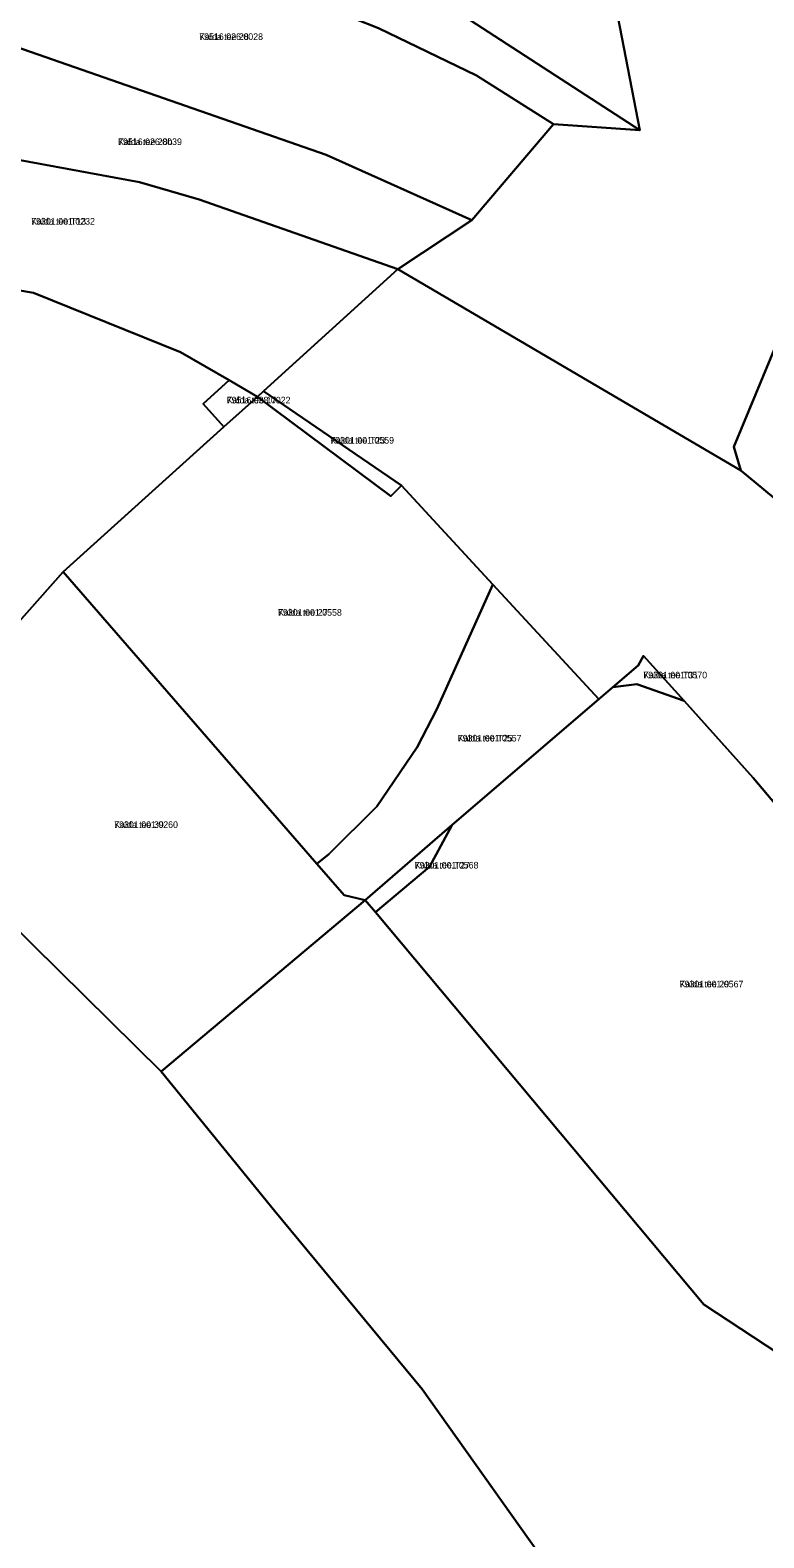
# Model space of a CAD drawing. Extents: x 643847 to 663718, y 6468443 to 6482775.
# Drawn here: x 661669.5 to 661836.4, y 6473155.5 to 6473498.1 of the extents above; entities that cross this region are included whole.
import ezdxf

# ---------------------------------------------------------------- set-up
doc = ezdxf.new("R2010")
doc.units = 0
for name, color, linetype in [('L_AADRESS', 7, 'Continuous'), ('PIIR', 7, 'Continuous'), ('TUNNUS', 7, 'Continuous')]:
    doc.layers.add(name, color=color, linetype=linetype)

msp = doc.modelspace()

# ---------------------------------------------------------------- linework, layer by layer
at = {"layer": 'PIIR'}
for points in [[(661888.39, 6473528.3), (661857.36, 6473477.3), (661860.61, 6473460.94), (661852.82, 6473459.51), (661841.22, 6473431.56), (661829.54, 6473403.42), (661831.15, 6473398.09), (661753.11, 6473443.82), (661769.98, 6473454.99), (661788.54, 6473476.8), (661808.18, 6473475.44), (661794.49, 6473545.97)], [(661853.9, 6473304.49), (661833.9, 6473328.23), (661818.2, 6473345.7), (661809, 6473355.93), (661807.77, 6473353.76), (661801.98, 6473348.85), (661798.82, 6473346.12), (661774.74, 6473372.18), (661753.99, 6473394.62), (661722.61, 6473416.09), (661753.11, 6473443.82), (661831.15, 6473398.09), (661852.95, 6473380.04)], [(661784.9, 6473152.35), (661758.68, 6473189.25), (661725.17, 6473229.75), (661699.31, 6473261.46), (661745.73, 6473300.41), (661748.03, 6473297.71), (661822.74, 6473208.51), (661842.44, 6473195.56), (661865.25, 6473214.88), (661872.74, 6473205.49), (661885.93, 6473212.47), (661888.11, 6473207.93), (661907.29, 6473218.13), (661912.41, 6473206.28), (661920.72, 6473186.94), (661927.28, 6473168.25), (661941.2, 6473118.98)]]:
    msp.add_lwpolyline(points, dxfattribs=at)
for points in [[(661808.18, 6473475.44), (661761.37, 6473505.76), (661755.1, 6473538.21), (661794.49, 6473545.97)], [(661808.18, 6473475.44), (661788.54, 6473476.8), (661771.01, 6473487.84), (661748.73, 6473498.58), (661732.56, 6473505.03), (661703.56, 6473514.12), (661698.98, 6473536.86), (661707.16, 6473538.57), (661709.1, 6473528.89), (661755.1, 6473538.21), (661761.37, 6473505.76)], [(661769.98, 6473454.99), (661736.8, 6473469.8), (661649.31, 6473500.24), (661651.48, 6473527), (661698.98, 6473536.86), (661703.56, 6473514.12), (661732.56, 6473505.03), (661748.73, 6473498.58), (661771.01, 6473487.84), (661788.54, 6473476.8)], [(661736.8, 6473469.8), (661769.98, 6473454.99), (661753.11, 6473443.82), (661707.94, 6473459.64), (661694.42, 6473463.6), (661647.02, 6473472.33), (661649.31, 6473500.24)], [(661519.92, 6473473.23), (661523.78, 6473493.1), (661546.6, 6473489.47), (661641.21, 6473473.16), (661647.02, 6473472.33), (661694.42, 6473463.6), (661707.94, 6473459.64), (661753.11, 6473443.82), (661722.61, 6473416.09), (661721.19, 6473414.8), (661714.81, 6473418.6), (661703.69, 6473424.94), (661670.29, 6473438.48), (661651.6, 6473441.66), (661628.79, 6473449.87), (661601.23, 6473458.21), (661566.57, 6473464.68)], [(661548.41, 6473378.24), (661566.57, 6473464.68), (661601.23, 6473458.21), (661628.79, 6473449.87), (661651.6, 6473441.66), (661670.29, 6473438.48), (661703.69, 6473424.94), (661714.81, 6473418.6), (661708.86, 6473413.25), (661713.55, 6473408.02), (661677.05, 6473375), (661631.53, 6473323.86), (661624.46, 6473315.38)], [(661912.36, 6473309.66), (661852.95, 6473380.04), (661831.15, 6473398.09), (661829.54, 6473403.42), (661841.22, 6473431.56), (661854.58, 6473433.5), (661857.77, 6473432.3), (661863.19, 6473429.22), (661868.58, 6473424.63), (661923.35, 6473361.06), (661933.23, 6473348.4), (661939.44, 6473328.04), (661938.82, 6473323.16), (661936.03, 6473318.96), (661933.25, 6473325.88), (661917.29, 6473319.41), (661920.11, 6473312.72)], [(661714.81, 6473418.6), (661721.19, 6473414.8), (661713.55, 6473408.02), (661708.86, 6473413.25)], [(661713.55, 6473408.02), (661721.19, 6473414.8), (661751.57, 6473392.27), (661753.99, 6473394.62), (661774.74, 6473372.18), (661762.02, 6473343.81), (661757.49, 6473335.16), (661748.35, 6473321.73), (661737.41, 6473310.85), (661734.69, 6473308.68), (661677.05, 6473375)], [(661721.19, 6473414.8), (661722.61, 6473416.09), (661753.99, 6473394.62), (661751.57, 6473392.27)], [(661631.53, 6473323.86), (661677.05, 6473375), (661734.69, 6473308.68), (661740.89, 6473301.55), (661745.73, 6473300.41), (661699.31, 6473261.46), (661664.35, 6473295.93)], [(661762.02, 6473343.81), (661774.74, 6473372.18), (661798.82, 6473346.12), (661765.5, 6473317.51), (661745.73, 6473300.41), (661740.89, 6473301.55), (661734.69, 6473308.68), (661737.41, 6473310.85), (661748.35, 6473321.73), (661757.49, 6473335.16)], [(661807.77, 6473353.76), (661809, 6473355.93), (661818.2, 6473345.7), (661807.49, 6473349.53), (661801.98, 6473348.85)], [(661798.82, 6473346.12), (661801.98, 6473348.85), (661807.49, 6473349.53), (661818.2, 6473345.7), (661833.9, 6473328.23), (661853.9, 6473304.49), (661881.26, 6473269.67), (661886.37, 6473259.08), (661851.91, 6473231.8), (661865.25, 6473214.88), (661842.44, 6473195.56), (661822.74, 6473208.51), (661748.03, 6473297.71), (661760.3, 6473307.97), (661765.5, 6473317.51)], [(661865.54, 6472942.76), (661866.54, 6472892.51), (661866.5, 6472891.57), (661769.34, 6472925.87), (661667.96, 6472961.59), (661600.14, 6472994.49), (661447.23, 6473068.55), (661438.53, 6473096.84), (661440.98, 6473097.57), (661624.46, 6473315.38), (661631.53, 6473323.86), (661664.35, 6473295.93), (661699.31, 6473261.46), (661725.17, 6473229.75), (661758.68, 6473189.25), (661784.9, 6473152.35), (661815.78, 6473105.16), (661839.74, 6473053.99), (661849.55, 6473019.92), (661863.94, 6472970.01)], [(661745.73, 6473300.41), (661765.5, 6473317.51), (661760.3, 6473307.97), (661748.03, 6473297.71)]]:
    msp.add_lwpolyline(points, close=True, dxfattribs=at)

# ---------------------------------------------------------------- texts
at = {"layer": 'L_AADRESS'}
for s, p in [('Kalda tee 28', (661707.97, 6473495.92)), ('Kalda tee 28b', (661689.52, 6473472.03)), ('Kalda tee T13', (661669.75, 6473453.95)), ('Kalda tee 17', (661714.22, 6473413.31)), ('Kalda tee T23', (661737.76, 6473404.18)), ('Kalda tee 27', (661725.89, 6473365.06)), ('Kalda tee T31', (661808.95, 6473350.82)), ('Kalda tee T25', (661766.75, 6473336.48)), ('Kalda tee 39', (661688.63, 6473316.83)), ('Kalda tee T27', (661756.96, 6473307.61)), ('Kalda tee 29', (661817.2, 6473280.59))]:
    msp.add_text(s, height=1.5, dxfattribs=at).set_placement(p)
at = {"layer": 'TUNNUS'}
for s, p in [('79516:026:0028', (661707.97, 6473495.92)), ('79516:026:0039', (661689.52, 6473472.03)), ('79301:001:0232', (661669.75, 6473453.95)), ('79516:038:0022', (661714.22, 6473413.31)), ('79301:001:0559', (661737.76, 6473404.18)), ('79301:001:0558', (661725.89, 6473365.06)), ('79301:001:0570', (661808.95, 6473350.82)), ('79301:001:0557', (661766.75, 6473336.48)), ('79301:001:0260', (661688.63, 6473316.83)), ('79301:001:0568', (661756.96, 6473307.61)), ('79301:001:0567', (661817.2, 6473280.59))]:
    msp.add_text(s, height=1.5, dxfattribs=at).set_placement(p)

doc.saveas('drawing.dxf')
